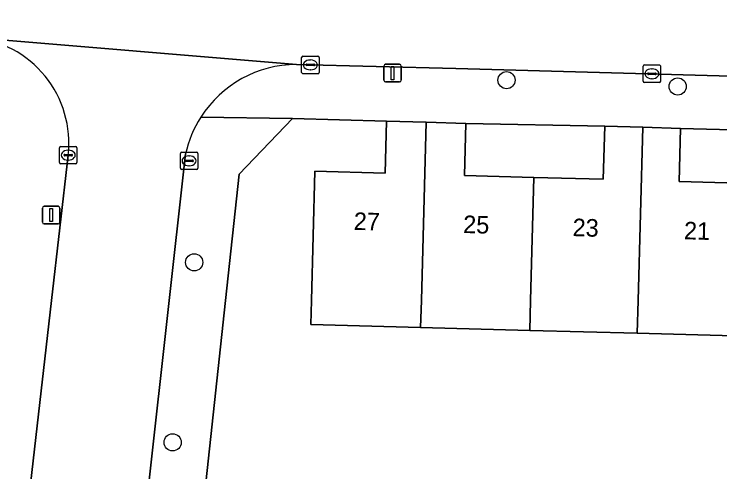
# Model space of a CAD drawing. Extents: x 162026 to 163502, y 387295 to 388169.
# Drawn here: x 162743.91 to 162784.11, y 387740.24 to 387766.31 of the extents above; entities that cross this region are included whole.
import ezdxf

# ---------------------------------------------------------------- set-up
doc = ezdxf.new("R2010")
doc.units = 0
for name, color, linetype in [('IMGEO_Boom', 7, 'Continuous'), ('IMGEO_Erf', 7, 'Continuous'), ('IMGEO_Kolk', 7, 'Continuous'), ('IMGEO_Lichtmast', 7, 'Continuous'), ('IMGEO_Pand', 7, 'Continuous'), ('IMGEO_Pand_nummerreeks', 7, 'Continuous'), ('IMGEO_Rijbaan_lokaal_open', 7, 'Continuous'), ('IMGEO_Voetpad_open', 7, 'Continuous')]:
    doc.layers.add(name, color=color, linetype=linetype)

msp = doc.modelspace()

# ---------------------------------------------------------------- linework, layer by layer
at = {"layer": 'IMGEO_Boom'}
for centre in [(162771.959, 387762.544), (162781.71, 387762.187), (162754.166, 387752.17), (162752.935, 387741.916)]:
    msp.add_circle(centre, 0.489, dxfattribs=at)
at = {"layer": 'IMGEO_Erf'}
msp.add_lwpolyline([(162785.626, 387747.965), (162779.402, 387748.131), (162773.284, 387748.296), (162767.066, 387748.462), (162760.813, 387748.63), (162760.85, 387750), (162761.047, 387757.364), (162765.038, 387757.257), (162765.117, 387760.206), (162759.763, 387760.36), (162756.725, 387757.201), (162755.952, 387750), (162754.837, 387739.616), (162791.336, 387735.336)], dxfattribs=at)
for points in [[(162769.646, 387760.084), (162769.566, 387757.111), (162773.518, 387757.005), (162777.472, 387756.899), (162777.553, 387759.917)], [(162781.878, 387759.801), (162781.796, 387756.774), (162785.86, 387756.665), (162789.923, 387756.556), (162790.004, 387759.593)]]:
    msp.add_lwpolyline(points, close=True, dxfattribs=at)
at = {"layer": 'IMGEO_Kolk'}
for p, q in [((162760.287, 387762.988), (162760.287, 387763.84)), ((162760.362, 387763.914), (162761.214, 387763.914)), ((162760.775, 387763.694), (162760.8, 387763.694)), ((162761.288, 387763.84), (162761.288, 387762.988)), ((162760.546, 387763.408), (162760.546, 387763.42)), ((162760.984, 387763.371), (162760.586, 387763.371)), ((162760.589, 387763.457), (162760.987, 387763.457)), ((162761.03, 387763.42), (162761.03, 387763.408)), ((162779.738, 387762.484), (162779.738, 387763.336)), ((162779.813, 387763.41), (162780.665, 387763.41)), ((162780.739, 387763.336), (162780.739, 387762.484)), ((162761.214, 387762.914), (162760.362, 387762.914)), ((162760.798, 387763.134), (162760.773, 387763.134)), ((162779.997, 387762.904), (162779.997, 387762.916)), ((162780.435, 387762.867), (162780.037, 387762.867)), ((162780.04, 387762.953), (162780.438, 387762.953)), ((162780.226, 387763.19), (162780.251, 387763.19)), ((162780.481, 387762.916), (162780.481, 387762.904)), ((162780.665, 387762.41), (162779.813, 387762.41)), ((162780.249, 387762.63), (162780.224, 387762.63)), ((162746.487, 387757.847), (162746.487, 387758.699)), ((162746.562, 387758.773), (162747.414, 387758.773)), ((162746.975, 387758.553), (162747, 387758.553)), ((162747.488, 387758.699), (162747.488, 387757.847)), ((162753.376, 387757.526), (162753.376, 387758.378)), ((162753.451, 387758.452), (162754.303, 387758.452)), ((162754.377, 387758.378), (162754.377, 387757.526)), ((162746.746, 387758.267), (162746.746, 387758.279)), ((162747.184, 387758.23), (162746.786, 387758.23)), ((162746.789, 387758.316), (162747.187, 387758.316)), ((162746.998, 387757.993), (162746.973, 387757.993)), ((162747.23, 387758.279), (162747.23, 387758.267)), ((162753.678, 387757.995), (162754.076, 387757.995)), ((162753.864, 387758.232), (162753.889, 387758.232)), ((162747.414, 387757.773), (162746.562, 387757.773)), ((162753.635, 387757.946), (162753.635, 387757.958)), ((162754.073, 387757.909), (162753.675, 387757.909)), ((162753.887, 387757.672), (162753.862, 387757.672)), ((162754.119, 387757.958), (162754.119, 387757.946)), ((162754.303, 387757.452), (162753.451, 387757.452))]:
    msp.add_line(p, q, dxfattribs=at)
for points in [[(162760.287, 387762.988), (162760.287, 387763.84)], [(162760.362, 387763.914), (162761.214, 387763.914)], [(162761.288, 387763.84), (162761.288, 387762.988)], [(162779.738, 387762.484), (162779.738, 387763.336)], [(162779.813, 387763.41), (162780.665, 387763.41)], [(162780.739, 387763.336), (162780.739, 387762.484)], [(162761.214, 387762.914), (162760.362, 387762.914)], [(162780.665, 387762.41), (162779.813, 387762.41)], [(162746.487, 387757.847), (162746.487, 387758.699)], [(162746.562, 387758.773), (162747.414, 387758.773)], [(162747.488, 387758.699), (162747.488, 387757.847)], [(162753.376, 387757.526), (162753.376, 387758.378)], [(162753.451, 387758.452), (162754.303, 387758.452)], [(162754.377, 387758.378), (162754.377, 387757.526)], [(162747.414, 387757.773), (162746.562, 387757.773)], [(162754.303, 387757.452), (162753.451, 387757.452)]]:
    msp.add_lwpolyline(points, dxfattribs=at)
for centre, radius, start, end in [((162760.364, 387763.838), 0.0765, 91.552, 178.448), ((162760.364, 387763.838), 0.0765, 91.552, 178.448), ((162761.212, 387763.838), 0.0765, 1.552, 88.448), ((162761.212, 387763.838), 0.0765, 1.552, 88.448), ((162760.586, 387763.417), 0.0403, 85.8775, 175.7526), ((162760.583, 387763.407), 0.0366, 178.938, 274.7102), ((162760.987, 387763.414), 0.043, 264.8664, 352.4533), ((162760.991, 387763.419), 0.0386, 1.7309, 96.639), ((162779.815, 387763.334), 0.0765, 91.552, 178.448), ((162779.815, 387763.334), 0.0765, 91.552, 178.448), ((162780.663, 387763.334), 0.0765, 1.552, 88.448), ((162780.663, 387763.334), 0.0765, 1.552, 88.448), ((162760.364, 387762.99), 0.0765, 181.552, 268.448), ((162760.364, 387762.99), 0.0765, 181.552, 268.448), ((162761.212, 387762.99), 0.0765, 271.552, 358.448), ((162761.212, 387762.99), 0.0765, 271.552, 358.448), ((162780.037, 387762.913), 0.0403, 85.8775, 175.7526), ((162780.034, 387762.903), 0.0366, 178.938, 274.7102), ((162780.438, 387762.91), 0.043, 264.8664, 352.4533), ((162780.442, 387762.915), 0.0386, 1.7309, 96.639), ((162779.815, 387762.486), 0.0765, 181.552, 268.448), ((162779.815, 387762.486), 0.0765, 181.552, 268.448), ((162780.663, 387762.486), 0.0765, 271.552, 358.448), ((162780.663, 387762.486), 0.0765, 271.552, 358.448), ((162746.564, 387758.697), 0.0765, 91.552, 178.448), ((162746.564, 387758.697), 0.0765, 91.552, 178.448), ((162747.412, 387758.697), 0.0765, 1.552, 88.448), ((162747.412, 387758.697), 0.0765, 1.552, 88.448), ((162753.453, 387758.376), 0.0765, 91.552, 178.448), ((162753.453, 387758.376), 0.0765, 91.552, 178.448), ((162754.301, 387758.376), 0.0765, 1.552, 88.448), ((162754.301, 387758.376), 0.0765, 1.552, 88.448), ((162746.786, 387758.276), 0.0403, 85.8775, 175.7526), ((162746.783, 387758.266), 0.0366, 178.938, 274.7102), ((162747.187, 387758.273), 0.043, 264.8664, 352.4533), ((162747.191, 387758.278), 0.0386, 1.7309, 96.639), ((162753.675, 387757.955), 0.0403, 85.8775, 175.7526), ((162754.08, 387757.957), 0.0386, 1.7309, 96.639), ((162746.564, 387757.849), 0.0765, 181.552, 268.448), ((162746.564, 387757.849), 0.0765, 181.552, 268.448), ((162747.412, 387757.849), 0.0765, 271.552, 358.448), ((162747.412, 387757.849), 0.0765, 271.552, 358.448), ((162753.672, 387757.945), 0.0366, 178.938, 274.7102), ((162754.076, 387757.952), 0.043, 264.8664, 352.4533), ((162753.453, 387757.528), 0.0765, 181.552, 268.448), ((162753.453, 387757.528), 0.0765, 181.552, 268.448), ((162754.301, 387757.528), 0.0765, 271.552, 358.448), ((162754.301, 387757.528), 0.0765, 271.552, 358.448)]:
    msp.add_arc(centre, radius, start, end, dxfattribs=at)
for centre, major_axis, ratio, start_param, end_param in [((162760.774, 387763.414), (-0.387, 0.002), 0.722429, 4.712389, 7.853982), ((162760.799, 387763.414), (-0.39, 0.002), 0.717154, 1.570796, 4.712389), ((162780.225, 387762.91), (-0.387, 0.002), 0.722429, 4.712389, 7.853982), ((162780.25, 387762.91), (-0.39, 0.002), 0.717154, 1.570796, 4.712389), ((162746.974, 387758.273), (-0.387, 0.002), 0.722429, 4.712389, 7.853982), ((162746.999, 387758.273), (-0.39, 0.002), 0.717154, 1.570796, 4.712389), ((162753.863, 387757.952), (-0.387, 0.002), 0.722429, 4.712389, 7.853982), ((162753.888, 387757.952), (-0.39, 0.002), 0.717154, 1.570796, 4.712389)]:
    msp.add_ellipse(centre, major_axis=major_axis, ratio=ratio, start_param=start_param, end_param=end_param, dxfattribs=at)
at = {"layer": 'IMGEO_Lichtmast'}
for p, q in [((162764.973, 387762.547), (162764.973, 387763.347)), ((162764.973, 387763.347), (162764.973, 387762.547)), ((162765.073, 387763.447), (162765.863, 387763.447)), ((162765.863, 387763.447), (162765.073, 387763.447)), ((162765.963, 387763.347), (162765.963, 387762.547)), ((162765.963, 387762.547), (162765.963, 387763.347)), ((162765.863, 387762.447), (162765.073, 387762.447)), ((162765.073, 387762.447), (162765.863, 387762.447)), ((162745.519, 387754.462), (162745.519, 387755.262)), ((162745.519, 387755.262), (162745.519, 387754.462)), ((162745.619, 387755.362), (162746.409, 387755.362)), ((162746.409, 387755.362), (162745.619, 387755.362)), ((162746.509, 387755.262), (162746.509, 387754.462)), ((162746.509, 387754.462), (162746.509, 387755.262)), ((162746.409, 387754.362), (162745.619, 387754.362)), ((162745.619, 387754.362), (162746.409, 387754.362))]:
    msp.add_line(p, q, dxfattribs=at)
for points in [[(162765.393, 387763.322), (162765.543, 387763.322), (162765.543, 387762.572), (162765.393, 387762.572), (162765.393, 387763.322)], [(162745.939, 387755.237), (162746.089, 387755.237), (162746.089, 387754.487), (162745.939, 387754.487), (162745.939, 387755.237)]]:
    msp.add_lwpolyline(points, dxfattribs=at)
for centre, start, end in [((162765.073, 387763.347), 90, 180), ((162765.073, 387763.347), 90, 180), ((162765.863, 387763.347), 0, 90), ((162765.863, 387763.347), 360, 90), ((162765.073, 387762.547), 180, 270), ((162765.073, 387762.547), 180, 270), ((162765.863, 387762.547), 270, 0), ((162765.863, 387762.547), 270, 0), ((162745.619, 387755.262), 90, 180), ((162745.619, 387755.262), 90, 180), ((162746.409, 387755.262), 0, 90), ((162746.409, 387755.262), 360, 90), ((162745.619, 387754.462), 180, 270), ((162745.619, 387754.462), 180, 270), ((162746.409, 387754.462), 270, 0), ((162746.409, 387754.462), 270, 0)]:
    msp.add_arc(centre, 0.1, start, end, dxfattribs=at)
at = {"layer": 'IMGEO_Pand'}
for points in [[(162765.117, 387760.206), (162765.038, 387757.257), (162761.047, 387757.364), (162760.85, 387750), (162760.813, 387748.63), (162767.066, 387748.462), (162767.107, 387750), (162767.38, 387760.145)], [(162767.38, 387760.145), (162767.107, 387750), (162767.066, 387748.462), (162773.284, 387748.296), (162773.33, 387750), (162773.518, 387757.005), (162769.566, 387757.111), (162769.646, 387760.084)], [(162777.553, 387759.917), (162777.472, 387756.899), (162773.518, 387757.005), (162773.33, 387750), (162773.284, 387748.296), (162779.402, 387748.131), (162779.452, 387750), (162779.718, 387759.859)], [(162779.718, 387759.859), (162779.452, 387750), (162779.402, 387748.131), (162785.626, 387747.965), (162785.681, 387750), (162785.86, 387756.665), (162781.796, 387756.774), (162781.878, 387759.801)]]:
    msp.add_lwpolyline(points, close=True, dxfattribs=at)
at = {"layer": 'IMGEO_Rijbaan_lokaal_open'}
for points in [[(162720.28, 387767.413), (162736.369, 387765.551), (162741.376, 387765), (162741.531, 387764.983), (162759.984, 387763.435), (162769.066, 387763.206), (162786.129, 387762.731), (162786.33, 387769.869), (162761.4, 387770.57), (162748.592, 387771.451)], [(162759.984, 387763.435), (162741.531, 387764.983)], [(162746.989, 387758.269), (162746.041, 387750), (162737.818, 387678.283)], [(162744.493, 387676.159), (162749.909, 387724.692), (162751.613, 387739.927), (162753.678, 387758.342)]]:
    msp.add_lwpolyline(points, dxfattribs=at)
for centre, radius, start, end in [((162740.979, 387758.959), 6.049, 353.4503, 84.7669), ((162760.001, 387756.962), 6.473, 90.1541, 147.4367), ((162760.001, 387756.964), 6.471, 147.4534, 167.7096)]:
    msp.add_arc(centre, radius, start, end, dxfattribs=at)
at = {"layer": 'IMGEO_Voetpad_open'}
for points in [[(162869.669, 387760.467), (162856.363, 387760.778), (162852.681, 387760.88), (162851.777, 387760.906), (162849.009, 387760.983), (162789.028, 387762.651), (162786.129, 387762.731), (162769.066, 387763.206), (162759.984, 387763.435)], [(162754.837, 387739.616), (162755.952, 387750), (162756.725, 387757.201), (162759.763, 387760.36), (162754.546, 387760.446)], [(162754.546, 387760.446), (162759.763, 387760.36), (162765.117, 387760.206), (162767.38, 387760.145), (162769.646, 387760.084), (162777.553, 387759.917), (162779.718, 387759.859), (162781.878, 387759.801), (162790.004, 387759.593), (162792.26, 387759.532), (162794.514, 387759.472), (162805.303, 387759.205), (162807.708, 387759.136), (162810.111, 387759.068), (162817.818, 387758.789), (162820.198, 387758.721), (162822.575, 387758.653), (162830.398, 387758.429)], [(162737.818, 387678.283), (162746.041, 387750), (162746.989, 387758.269)], [(162753.678, 387758.342), (162751.613, 387739.927), (162749.909, 387724.692), (162744.493, 387676.159)]]:
    msp.add_lwpolyline(points, dxfattribs=at)
for centre, radius, start, end in [((162740.979, 387758.959), 6.049, 353.4503, 84.7669), ((162760.001, 387756.962), 6.473, 90.1541, 147.4367), ((162760.001, 387756.964), 6.471, 147.4534, 167.7096)]:
    msp.add_arc(centre, radius, start, end, dxfattribs=at)

# ---------------------------------------------------------------- texts
at = {"layer": 'IMGEO_Pand_nummerreeks'}
for s, p in [('27', (162763.244, 387754.021)), ('25', (162769.477, 387753.843)), ('23', (162775.71, 387753.666)), ('21', (162782.055, 387753.486))]:
    msp.add_text(s, height=1, rotation=358.3703, dxfattribs=at).set_placement(p)

doc.saveas('drawing.dxf')
